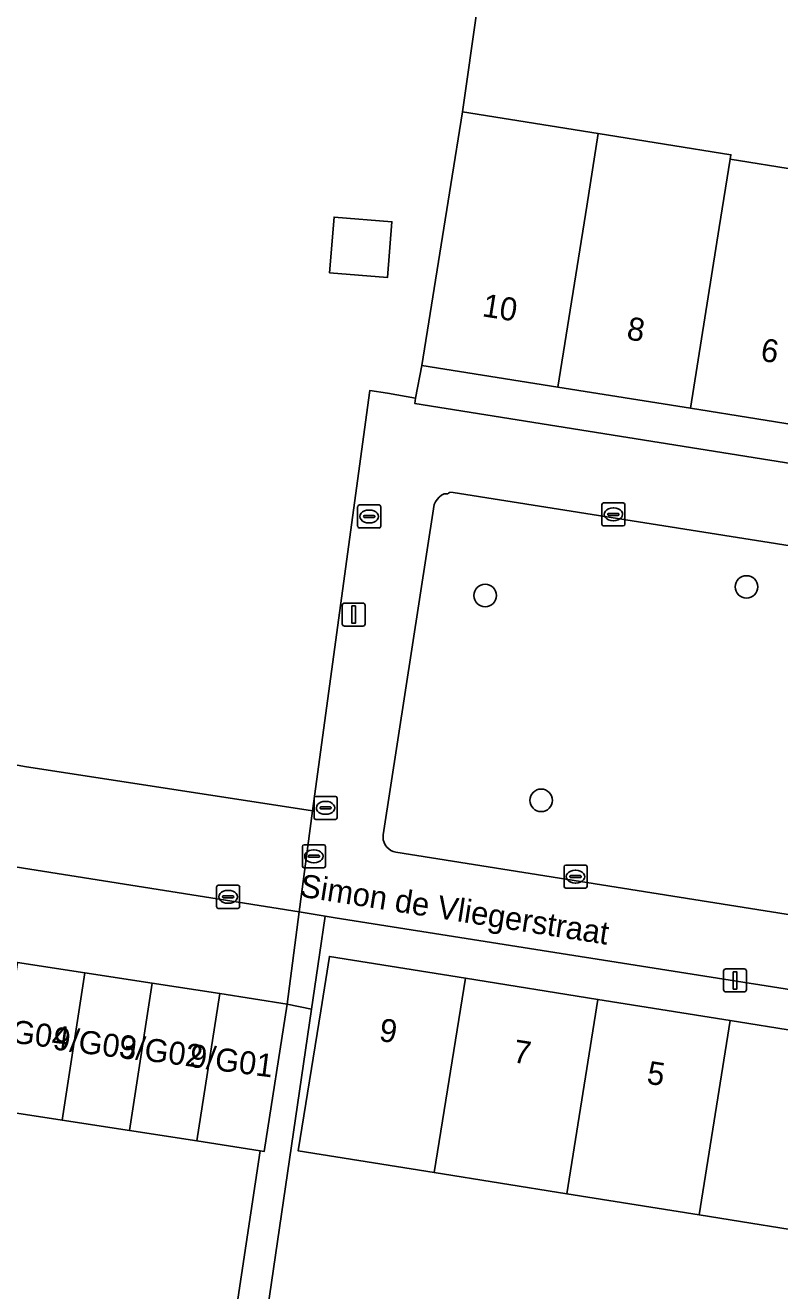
# Model space of a CAD drawing. Extents: x 163008 to 163854, y 382777 to 383982.
# Drawn here: x 163231.1 to 163263.8, y 383161.6 to 383216.6 of the extents above; entities that cross this region are included whole.
import ezdxf

# ---------------------------------------------------------------- set-up
doc = ezdxf.new("R2010")
doc.units = 0
for name, color, linetype in [('IMGEO_Boom', 7, 'Continuous'), ('IMGEO_Erf', 7, 'Continuous'), ('IMGEO_Groenvoorziening', 7, 'Continuous'), ('IMGEO_Kolk', 7, 'Continuous'), ('IMGEO_Lichtmast', 7, 'Continuous'), ('IMGEO_Openbare_ruimte_label', 7, 'Continuous'), ('IMGEO_Pand', 7, 'Continuous'), ('IMGEO_Pand_nummerreeks', 7, 'Continuous'), ('IMGEO_Rijbaan_lokaal_open', 7, 'Continuous'), ('IMGEO_Rioolput', 7, 'Continuous'), ('IMGEO_Voetpad_open', 7, 'Continuous')]:
    doc.layers.add(name, color=color, linetype=linetype)

msp = doc.modelspace()

# ---------------------------------------------------------------- linework, layer by layer
at = {"layer": 'IMGEO_Boom'}
for centre in [(163251.04, 383191.794), (163262.385, 383192.168), (163253.47, 383182.894)]:
    msp.add_circle(centre, 0.489, dxfattribs=at)
at = {"layer": 'IMGEO_Erf'}
for points in [[(163250.054, 383212.812), (163251.322, 383221.673), (163251.798, 383224.839), (163249.951, 383225.095), (163229.245, 383227.968), (163230.422, 383236.451), (163226.432, 383237.048), (163223.782, 383220.262), (163221.131, 383203.477), (163218.481, 383186.691), (163231.042, 383184.362), (163243.541, 383182.432), (163246.029, 383200.699), (163246.804, 383200.581), (163248.021, 383200.366), (163248.293, 383201.795), (163249.549, 383209.655)], [(163244.285, 383205.815), (163244.481, 383208.239), (163246.992, 383208.037), (163246.796, 383205.613)], [(163259.959, 383199.93), (163254.201, 383200.85), (163248.293, 383201.795), (163248.021, 383200.366), (163247.99, 383200.133), (163277.094, 383195.491), (163277.379, 383197.145), (163271.327, 383198.113), (163265.716, 383199.01)]]:
    msp.add_lwpolyline(points, close=True, dxfattribs=at)
for points in [[(163251.322, 383221.673), (163250.054, 383212.812), (163255.952, 383211.87), (163261.71, 383210.95), (163261.681, 383210.753), (163267.438, 383209.833), (163266.965, 383206.871), (163272.584, 383205.973), (163278.636, 383205.006), (163281.06, 383220.463)], [(163270.324, 383152.219), (163271.991, 383163.012), (163266.087, 383163.957), (163260.334, 383164.877), (163254.582, 383165.797), (163248.829, 383166.718), (163242.926, 383167.662), (163243.899, 383173.74), (163244.278, 383176.111), (163250.181, 383175.167), (163255.934, 383174.246), (163261.686, 383173.326), (163267.439, 383172.405), (163273.342, 383171.461), (163273.609, 383173.196), (163244.524, 383177.794), (163244.095, 383177.862), (163243.847, 383176.174), (163243.502, 383173.822), (163241.409, 383159.573)], [(163236.517, 383136.095), (163241.269, 383167.669), (163238.523, 383168.093), (163235.598, 383168.545), (163232.674, 383168.996), (163229.749, 383169.448), (163226.825, 383169.9), (163226.959, 383170.769), (163223.905, 383171.241), (163224.766, 383176.815)]]:
    msp.add_lwpolyline(points, dxfattribs=at)
at = {"layer": 'IMGEO_Groenvoorziening'}
msp.add_lwpolyline([(163275.447, 383192.185), (163249.649, 383196.269), (163249.513, 383196.28), (163249.481, 383196.26), (163249.449, 383196.238), (163249.419, 383196.214), (163249.265, 383196.21), (163249.149, 383196.149), (163249.044, 383196.069), (163248.954, 383195.974), (163248.881, 383195.865), (163248.827, 383195.745), (163246.613, 383181.4), (163246.606, 383181.286), (163246.618, 383181.172), (163246.65, 383181.061), (163246.701, 383180.958), (163246.768, 383180.865), (163246.851, 383180.786), (163246.946, 383180.721), (163247.051, 383180.675), (163247.162, 383180.646), (163273.036, 383176.528)], dxfattribs=at)
at = {"layer": 'IMGEO_Kolk'}
for p, q in [((163245.504, 383194.803), (163245.504, 383195.655)), ((163245.579, 383195.729), (163246.431, 383195.729)), ((163245.992, 383195.509), (163246.017, 383195.509)), ((163246.505, 383195.655), (163246.505, 383194.803)), ((163256.108, 383194.894), (163256.108, 383195.746)), ((163256.183, 383195.82), (163257.035, 383195.82)), ((163256.596, 383195.6), (163256.621, 383195.6)), ((163257.109, 383195.746), (163257.109, 383194.894)), ((163245.763, 383195.223), (163245.763, 383195.235)), ((163246.201, 383195.186), (163245.803, 383195.186)), ((163245.806, 383195.272), (163246.204, 383195.272)), ((163246.015, 383194.949), (163245.99, 383194.949)), ((163246.247, 383195.235), (163246.247, 383195.223)), ((163256.367, 383195.314), (163256.367, 383195.326)), ((163256.805, 383195.277), (163256.407, 383195.277)), ((163256.41, 383195.363), (163256.808, 383195.363)), ((163256.619, 383195.04), (163256.594, 383195.04)), ((163256.851, 383195.326), (163256.851, 383195.314)), ((163246.431, 383194.729), (163245.579, 383194.729)), ((163257.035, 383194.82), (163256.183, 383194.82)), ((163243.611, 383182.141), (163243.611, 383182.993)), ((163243.686, 383183.067), (163244.538, 383183.067)), ((163244.099, 383182.847), (163244.124, 383182.847)), ((163244.612, 383182.993), (163244.612, 383182.141)), ((163243.87, 383182.561), (163243.87, 383182.573)), ((163244.308, 383182.524), (163243.91, 383182.524)), ((163243.913, 383182.61), (163244.311, 383182.61)), ((163244.122, 383182.287), (163244.097, 383182.287)), ((163244.354, 383182.573), (163244.354, 383182.561)), ((163244.538, 383182.067), (163243.686, 383182.067)), ((163254.54, 383180.079), (163255.392, 383180.079)), ((163254.465, 383179.153), (163254.465, 383180.005)), ((163254.724, 383179.573), (163254.724, 383179.585)), ((163255.162, 383179.536), (163254.764, 383179.536)), ((163254.767, 383179.622), (163255.165, 383179.622)), ((163254.953, 383179.859), (163254.978, 383179.859)), ((163255.208, 383179.585), (163255.208, 383179.573)), ((163255.466, 383180.005), (163255.466, 383179.153)), ((163239.379, 383178.275), (163239.379, 383179.127)), ((163239.454, 383179.201), (163240.306, 383179.201)), ((163239.867, 383178.981), (163239.892, 383178.981)), ((163240.38, 383179.127), (163240.38, 383178.275)), ((163255.392, 383179.079), (163254.54, 383179.079)), ((163254.976, 383179.299), (163254.951, 383179.299)), ((163239.638, 383178.695), (163239.638, 383178.707)), ((163240.076, 383178.658), (163239.678, 383178.658)), ((163239.681, 383178.744), (163240.079, 383178.744)), ((163239.89, 383178.421), (163239.865, 383178.421)), ((163240.122, 383178.707), (163240.122, 383178.695)), ((163240.306, 383178.201), (163239.454, 383178.201))]:
    msp.add_line(p, q, dxfattribs=at)
for points in [[(163245.504, 383194.803), (163245.504, 383195.655)], [(163245.579, 383195.729), (163246.431, 383195.729)], [(163246.505, 383195.655), (163246.505, 383194.803)], [(163256.108, 383194.894), (163256.108, 383195.746)], [(163256.183, 383195.82), (163257.035, 383195.82)], [(163257.109, 383195.746), (163257.109, 383194.894)], [(163246.431, 383194.729), (163245.579, 383194.729)], [(163257.035, 383194.82), (163256.183, 383194.82)], [(163243.611, 383182.141), (163243.611, 383182.993)], [(163243.686, 383183.067), (163244.538, 383183.067)], [(163244.612, 383182.993), (163244.612, 383182.141)], [(163244.538, 383182.067), (163243.686, 383182.067)], [(163254.54, 383180.079), (163255.392, 383180.079)], [(163254.465, 383179.153), (163254.465, 383180.005)], [(163255.466, 383180.005), (163255.466, 383179.153)], [(163239.379, 383178.275), (163239.379, 383179.127)], [(163239.454, 383179.201), (163240.306, 383179.201)], [(163240.38, 383179.127), (163240.38, 383178.275)], [(163255.392, 383179.079), (163254.54, 383179.079)], [(163240.306, 383178.201), (163239.454, 383178.201)]]:
    msp.add_lwpolyline(points, dxfattribs=at)
for centre, radius, start, end in [((163245.581, 383195.653), 0.0765, 91.552, 178.448), ((163245.581, 383195.653), 0.0765, 91.552, 178.448), ((163246.429, 383195.653), 0.0765, 1.552, 88.448), ((163246.429, 383195.653), 0.0765, 1.552, 88.448), ((163256.185, 383195.744), 0.0765, 91.552, 178.448), ((163256.185, 383195.744), 0.0765, 91.552, 178.448), ((163257.033, 383195.744), 0.0765, 1.552, 88.448), ((163257.033, 383195.744), 0.0765, 1.552, 88.448), ((163245.803, 383195.232), 0.0403, 85.8775, 175.7526), ((163245.8, 383195.222), 0.0366, 178.938, 274.7102), ((163246.204, 383195.229), 0.043, 264.8664, 352.4533), ((163246.208, 383195.234), 0.0386, 1.7309, 96.639), ((163256.185, 383194.896), 0.0765, 181.552, 268.448), ((163256.185, 383194.896), 0.0765, 181.552, 268.448), ((163256.407, 383195.323), 0.0403, 85.8775, 175.7526), ((163256.404, 383195.313), 0.0366, 178.938, 274.7102), ((163256.808, 383195.32), 0.043, 264.8664, 352.4533), ((163256.812, 383195.325), 0.0386, 1.7309, 96.639), ((163257.033, 383194.896), 0.0765, 271.552, 358.448), ((163257.033, 383194.896), 0.0765, 271.552, 358.448), ((163245.581, 383194.805), 0.0765, 181.552, 268.448), ((163245.581, 383194.805), 0.0765, 181.552, 268.448), ((163246.429, 383194.805), 0.0765, 271.552, 358.448), ((163246.429, 383194.805), 0.0765, 271.552, 358.448), ((163243.688, 383182.991), 0.0765, 91.552, 178.448), ((163243.688, 383182.991), 0.0765, 91.552, 178.448), ((163244.536, 383182.991), 0.0765, 1.552, 88.448), ((163244.536, 383182.991), 0.0765, 1.552, 88.448), ((163243.91, 383182.57), 0.0403, 85.8775, 175.7526), ((163243.907, 383182.56), 0.0366, 178.938, 274.7102), ((163244.311, 383182.567), 0.043, 264.8664, 352.4533), ((163244.315, 383182.572), 0.0386, 1.7309, 96.639), ((163243.688, 383182.143), 0.0765, 181.552, 268.448), ((163243.688, 383182.143), 0.0765, 181.552, 268.448), ((163244.536, 383182.143), 0.0765, 271.552, 358.448), ((163244.536, 383182.143), 0.0765, 271.552, 358.448), ((163254.542, 383180.003), 0.0765, 91.552, 178.448), ((163254.542, 383180.003), 0.0765, 91.552, 178.448), ((163255.39, 383180.003), 0.0765, 1.552, 88.448), ((163255.39, 383180.003), 0.0765, 1.552, 88.448), ((163254.764, 383179.582), 0.0403, 85.8775, 175.7526), ((163254.761, 383179.572), 0.0366, 178.938, 274.7102), ((163255.165, 383179.579), 0.043, 264.8664, 352.4533), ((163255.169, 383179.584), 0.0386, 1.7309, 96.639), ((163239.456, 383179.125), 0.0765, 91.552, 178.448), ((163239.456, 383179.125), 0.0765, 91.552, 178.448), ((163240.304, 383179.125), 0.0765, 1.552, 88.448), ((163240.304, 383179.125), 0.0765, 1.552, 88.448), ((163254.542, 383179.155), 0.0765, 181.552, 268.448), ((163254.542, 383179.155), 0.0765, 181.552, 268.448), ((163255.39, 383179.155), 0.0765, 271.552, 358.448), ((163255.39, 383179.155), 0.0765, 271.552, 358.448), ((163239.678, 383178.704), 0.0403, 85.8775, 175.7526), ((163239.675, 383178.694), 0.0366, 178.938, 274.7102), ((163240.079, 383178.701), 0.043, 264.8664, 352.4533), ((163240.083, 383178.706), 0.0386, 1.7309, 96.639), ((163239.456, 383178.277), 0.0765, 181.552, 268.448), ((163239.456, 383178.277), 0.0765, 181.552, 268.448), ((163240.304, 383178.277), 0.0765, 271.552, 358.448), ((163240.304, 383178.277), 0.0765, 271.552, 358.448)]:
    msp.add_arc(centre, radius, start, end, dxfattribs=at)
for centre, major_axis, ratio, start_param, end_param in [((163245.991, 383195.229), (-0.387, 0.002), 0.722429, 4.712389, 7.853982), ((163246.016, 383195.229), (-0.39, 0.002), 0.717154, 1.570796, 4.712389), ((163256.595, 383195.32), (-0.387, 0.002), 0.722429, 4.712389, 7.853982), ((163256.62, 383195.32), (-0.39, 0.002), 0.717154, 1.570796, 4.712389), ((163244.098, 383182.567), (-0.387, 0.002), 0.722429, 4.712389, 7.853982), ((163244.123, 383182.567), (-0.39, 0.002), 0.717154, 1.570796, 4.712389), ((163254.952, 383179.579), (-0.387, 0.002), 0.722429, 4.712389, 7.853982), ((163254.977, 383179.579), (-0.39, 0.002), 0.717154, 1.570796, 4.712389), ((163239.866, 383178.701), (-0.387, 0.002), 0.722429, 4.712389, 7.853982), ((163239.891, 383178.701), (-0.39, 0.002), 0.717154, 1.570796, 4.712389)]:
    msp.add_ellipse(centre, major_axis=major_axis, ratio=ratio, start_param=start_param, end_param=end_param, dxfattribs=at)
at = {"layer": 'IMGEO_Lichtmast'}
for p, q in [((163244.837, 383190.565), (163244.837, 383191.365)), ((163244.837, 383191.365), (163244.837, 383190.565)), ((163244.937, 383191.465), (163245.727, 383191.465)), ((163245.727, 383191.465), (163244.937, 383191.465)), ((163245.827, 383191.365), (163245.827, 383190.565)), ((163245.827, 383190.565), (163245.827, 383191.365)), ((163245.727, 383190.465), (163244.937, 383190.465)), ((163244.937, 383190.465), (163245.727, 383190.465)), ((163261.397, 383174.67), (163261.397, 383175.47)), ((163261.397, 383175.47), (163261.397, 383174.67)), ((163261.497, 383175.57), (163262.287, 383175.57)), ((163262.287, 383175.57), (163261.497, 383175.57)), ((163262.387, 383175.47), (163262.387, 383174.67)), ((163262.387, 383174.67), (163262.387, 383175.47)), ((163262.287, 383174.57), (163261.497, 383174.57)), ((163261.497, 383174.57), (163262.287, 383174.57))]:
    msp.add_line(p, q, dxfattribs=at)
for points in [[(163245.257, 383191.34), (163245.407, 383191.34), (163245.407, 383190.59), (163245.257, 383190.59), (163245.257, 383191.34)], [(163261.817, 383175.445), (163261.967, 383175.445), (163261.967, 383174.695), (163261.817, 383174.695), (163261.817, 383175.445)]]:
    msp.add_lwpolyline(points, dxfattribs=at)
for centre, start, end in [((163244.937, 383191.365), 90, 180), ((163244.937, 383191.365), 90, 180), ((163245.727, 383191.365), 0, 90), ((163245.727, 383191.365), 360, 90), ((163244.937, 383190.565), 180, 270), ((163244.937, 383190.565), 180, 270), ((163245.727, 383190.565), 270, 0), ((163245.727, 383190.565), 270, 0), ((163261.497, 383175.47), 90, 180), ((163261.497, 383175.47), 90, 180), ((163262.287, 383175.47), 0, 90), ((163262.287, 383175.47), 360, 90), ((163261.497, 383174.67), 180, 270), ((163261.497, 383174.67), 180, 270), ((163262.287, 383174.67), 270, 0), ((163262.287, 383174.67), 270, 0)]:
    msp.add_arc(centre, 0.1, start, end, dxfattribs=at)
at = {"layer": 'IMGEO_Pand'}
for points in [[(163255.952, 383211.87), (163250.054, 383212.812), (163249.549, 383209.655), (163248.293, 383201.795), (163254.201, 383200.85), (163255.45, 383208.712)], [(163255.952, 383211.87), (163255.45, 383208.712), (163254.201, 383200.85), (163259.959, 383199.93), (163261.208, 383207.792), (163261.681, 383210.753), (163261.71, 383210.95)], [(163265.716, 383199.01), (163266.965, 383206.871), (163267.438, 383209.833), (163261.681, 383210.753), (163261.208, 383207.792), (163259.959, 383199.93)], [(163244.285, 383205.815), (163246.796, 383205.613), (163246.992, 383208.037), (163244.481, 383208.239)], [(163232.674, 383168.996), (163233.663, 383175.398), (163230.738, 383175.85), (163229.749, 383169.448)], [(163248.829, 383166.718), (163250.181, 383175.167), (163244.278, 383176.111), (163243.899, 383173.74), (163242.926, 383167.662)], [(163236.587, 383174.946), (163233.663, 383175.398), (163232.674, 383168.996), (163235.598, 383168.545)], [(163254.582, 383165.797), (163255.934, 383174.246), (163250.181, 383175.167), (163248.829, 383166.718)], [(163236.587, 383174.946), (163235.598, 383168.545), (163238.523, 383168.093), (163239.512, 383174.494)], [(163242.437, 383174.042), (163239.512, 383174.494), (163238.523, 383168.093), (163241.269, 383167.669), (163241.447, 383167.641)], [(163260.334, 383164.877), (163261.686, 383173.326), (163255.934, 383174.246), (163254.582, 383165.797)], [(163266.087, 383163.957), (163267.439, 383172.405), (163261.686, 383173.326), (163260.334, 383164.877)]]:
    msp.add_lwpolyline(points, close=True, dxfattribs=at)
at = {"layer": 'IMGEO_Rijbaan_lokaal_open'}
for points in [[(163201.792, 383184.442), (163203.919, 383184.12), (163220.116, 383181.672), (163242.963, 383178.042), (163243.541, 383182.432), (163231.042, 383184.362), (163218.481, 383186.691), (163211.549, 383187.786), (163211.473, 383187.305), (163209.513, 383187.614), (163209.584, 383188.063), (163208.607, 383188.217), (163208.656, 383188.529), (163201.591, 383189.633), (163200.764, 383190.008), (163200.054, 383190.545), (163199.665, 383183.324), (163200.18, 383183.978)], [(163223.352, 383177.07), (163224.766, 383176.815), (163224.823, 383177.181), (163227.823, 383176.717), (163227.76, 383176.31), (163230.738, 383175.85), (163233.663, 383175.398), (163236.587, 383174.946), (163239.512, 383174.494), (163242.437, 383174.042), (163242.963, 383178.042), (163220.116, 383181.672)]]:
    msp.add_lwpolyline(points, dxfattribs=at)
at = {"layer": 'IMGEO_Rioolput'}
for p, q in [((163243.104, 383180.038), (163243.104, 383180.89)), ((163243.179, 383180.964), (163244.031, 383180.964)), ((163243.592, 383180.744), (163243.617, 383180.744)), ((163244.105, 383180.89), (163244.105, 383180.038)), ((163243.363, 383180.458), (163243.363, 383180.47)), ((163243.801, 383180.421), (163243.403, 383180.421)), ((163243.406, 383180.507), (163243.804, 383180.507)), ((163243.615, 383180.184), (163243.59, 383180.184)), ((163243.847, 383180.47), (163243.847, 383180.458)), ((163244.031, 383179.964), (163243.179, 383179.964))]:
    msp.add_line(p, q, dxfattribs=at)
for points in [[(163243.104, 383180.038), (163243.104, 383180.89)], [(163243.179, 383180.964), (163244.031, 383180.964)], [(163244.105, 383180.89), (163244.105, 383180.038)], [(163244.031, 383179.964), (163243.179, 383179.964)]]:
    msp.add_lwpolyline(points, dxfattribs=at)
for centre, radius, start, end in [((163243.181, 383180.888), 0.0765, 91.552, 178.448), ((163243.181, 383180.888), 0.0765, 91.552, 178.448), ((163244.029, 383180.888), 0.0765, 1.552, 88.448), ((163244.029, 383180.888), 0.0765, 1.552, 88.448), ((163243.181, 383180.04), 0.0765, 181.552, 268.448), ((163243.181, 383180.04), 0.0765, 181.552, 268.448), ((163243.403, 383180.467), 0.0403, 85.8775, 175.7526), ((163243.4, 383180.457), 0.0366, 178.938, 274.7102), ((163243.804, 383180.464), 0.043, 264.8664, 352.4533), ((163243.808, 383180.469), 0.0386, 1.7309, 96.639), ((163244.029, 383180.04), 0.0765, 271.552, 358.448), ((163244.029, 383180.04), 0.0765, 271.552, 358.448)]:
    msp.add_arc(centre, radius, start, end, dxfattribs=at)
for centre, major_axis, ratio, start_param, end_param in [((163243.591, 383180.464), (-0.387, 0.002), 0.722429, 4.712389, 7.853982), ((163243.616, 383180.464), (-0.39, 0.002), 0.717154, 1.570796, 4.712389)]:
    msp.add_ellipse(centre, major_axis=major_axis, ratio=ratio, start_param=start_param, end_param=end_param, dxfattribs=at)
at = {"layer": 'IMGEO_Voetpad_open'}
for points in [[(163277.094, 383195.491), (163247.99, 383200.133), (163248.021, 383200.366), (163246.804, 383200.581), (163246.029, 383200.699), (163243.541, 383182.432), (163242.963, 383178.042), (163244.095, 383177.862), (163244.524, 383177.794), (163273.609, 383173.196)], [(163247.162, 383180.646), (163247.051, 383180.675), (163246.946, 383180.721), (163246.851, 383180.786), (163246.768, 383180.865), (163246.701, 383180.958), (163246.65, 383181.061), (163246.618, 383181.172), (163246.606, 383181.286), (163246.613, 383181.4), (163248.827, 383195.745), (163248.881, 383195.865), (163248.954, 383195.974), (163249.044, 383196.069), (163249.149, 383196.149), (163249.265, 383196.21), (163249.419, 383196.214), (163249.449, 383196.238), (163249.481, 383196.26), (163249.513, 383196.28), (163249.649, 383196.269), (163275.447, 383192.185)], [(163273.036, 383176.528), (163247.162, 383180.646)], [(163241.409, 383159.573), (163243.502, 383173.822), (163242.437, 383174.042), (163241.447, 383167.641), (163241.269, 383167.669), (163236.517, 383136.095)]]:
    msp.add_lwpolyline(points, dxfattribs=at)
msp.add_lwpolyline([(163244.095, 383177.862), (163242.963, 383178.042), (163242.437, 383174.042), (163243.502, 383173.822), (163243.847, 383176.174)], close=True, dxfattribs=at)

# ---------------------------------------------------------------- texts
at = {"layer": 'IMGEO_Openbare_ruimte_label'}
msp.add_text('Simon de Vliegerstraat', height=1, rotation=351.084, dxfattribs=at).set_placement((163242.959, 383178.717))
at = {"layer": 'IMGEO_Pand_nummerreeks'}
for s, rotation, p in [('10', 350.9169, (163250.876, 383203.934)), ('8', 350.9169, (163257.149, 383202.931)), ('6', 350.9169, (163262.962, 383202.002)), ('9/G04', 352.6768, (163229.301, 383172.515)), ('9/G03', 352.6768, (163232.23, 383172.075)), ('9', 350.9102, (163246.394, 383172.45)), ('9/G02', 352.6768, (163235.095, 383171.731)), ('7', 350.9102, (163252.207, 383171.52)), ('9/G01', 352.6776, (163238.161, 383171.316)), ('5', 350.9102, (163258.02, 383170.59))]:
    msp.add_text(s, height=1, rotation=rotation, dxfattribs=at).set_placement(p)

doc.saveas('drawing.dxf')
